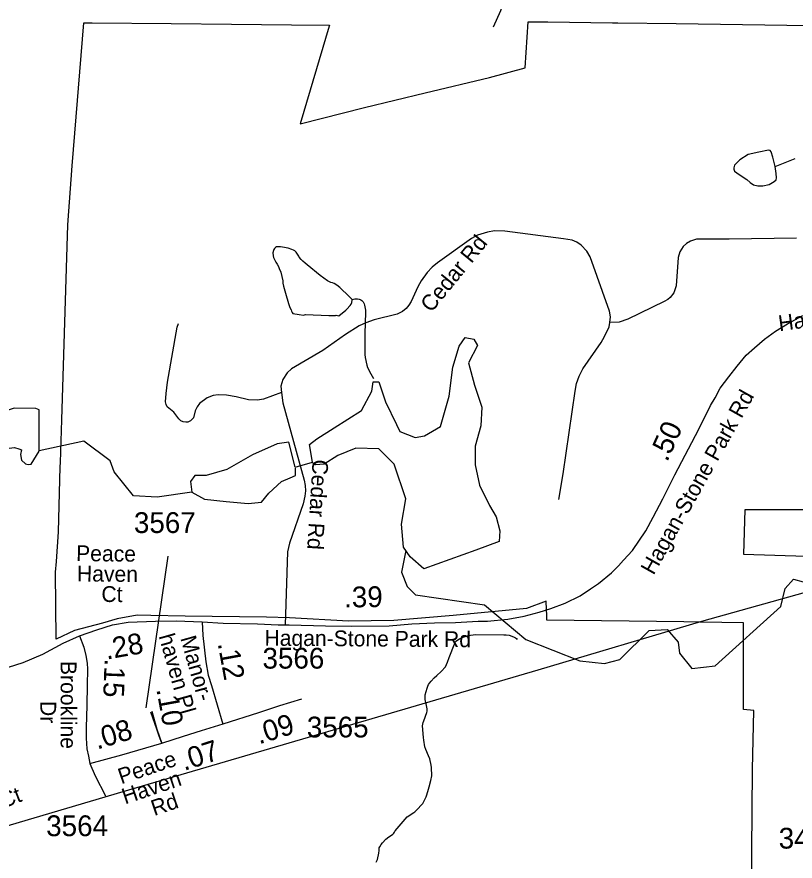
# Model space of a CAD drawing. Extents: x 1662474 to 1856135, y 779280 to 917889.
# Drawn here: x 1780436 to 1785120, y 799658 to 804737 of the extents above; entities that cross this region are included whole.
import ezdxf

# ---------------------------------------------------------------- set-up
doc = ezdxf.new("R2010")
doc.units = 0
for name, color, linetype in [('Exist Boundary Political City Limit New', 7, 'Continuous'), ('Exist Hydrographic Misc Water Feature', 7, 'Continuous'), ('Exist Hydrographic Pond Under 1500 Sq Ft', 7, 'Continuous'), ('Exist Road Non-System Type 51', 7, 'Continuous'), ('Exist Road Non-System Type 51 Label', 7, 'Continuous'), ('Exist Road Secondary Mileage Hundredths English Label', 7, 'Continuous'), ('Exist Road Secondary Mileage Tenths English Label', 7, 'Continuous'), ('Exist Road Secondary Type 51 Attributed', 7, 'Continuous'), ('Exist Road Secondary Type 51 Label', 7, 'Continuous'), ('Exist Road Secondary Type 51 Number Label', 7, 'Continuous'), ('Exist Utilities Electrical Transmission Line', 7, 'Continuous'), ('Map Preparation Boundary City Limit Buffer Line', 7, 'Continuous')]:
    doc.layers.add(name, color=color, linetype=linetype)

msp = doc.modelspace()

# ---------------------------------------------------------------- linework, layer by layer
at = {"layer": 'Exist Boundary Political City Limit New'}
for points in [[(1784857.9, 799468.7), (1784863.1, 800209.9), (1784871.4, 800564.4), (1784809.4, 800570.4), (1784809.4, 801091.9), (1784547.6, 801095.5), (1784450.6, 801096.9), (1783624.9, 801108.4), (1783624.9, 801138.2), (1783623.5, 801171.4), (1783621.6, 801221.1), (1783502.2, 801178), (1783061.6, 801134.9), (1782703.6, 801105.1), (1782432, 801101.8), (1782077.4, 801121.7), (1781938.2, 801125), (1781447.9, 801131.6), (1781242.4, 801134.9), (1781159.6, 801138.2), (1781040.2, 801115), (1780950.9, 801088.5), (1780781.9, 801045.4), (1780672.4, 800992.4), (1780669.1, 801396.9), (1780673.4, 801459.6), (1780685.6, 801638.9), (1780697.2, 802029.7), (1780698, 802055.9), (1780705.6, 802312), (1780742, 803485.9), (1780768.6, 803840.6), (1780838.1, 804701.2), (1780838.1, 804701.9), (1780888.5, 804701.2), (1781364.1, 804696), (1781727.4, 804692.8), (1782088.2, 804689.6), (1782317.6, 804687.8), (1782315.6, 804681), (1782140.4, 804092.6), (1782528.1, 804192.1), (1782893.9, 804279.2), (1783280.2, 804371.1), (1783495.6, 804430.9), (1783512.1, 804706), (1783631.5, 804706), (1784021.5, 804701), (1784052.8, 804700.6), (1784403.6, 804696.1), (1785603.1, 804679.5)], [(1785384.4, 801771.5), (1784817.8, 801771.5), (1784809.4, 801503.9), (1785688.9, 801476.4)]]:
    msp.add_lwpolyline(points, dxfattribs=at)
at = {"layer": 'Exist Hydrographic Misc Water Feature'}
msp.add_line((1782110.9, 802028.3), (1782214.4, 802057.2), dxfattribs=at)
for points in [[(1784999, 803835.9), (1785120.5, 803883.8)], [(1782454.2, 803036.1), (1782470.2, 803040), (1782486.2, 803039.9), (1782496.2, 803037.8), (1782502.2, 803035.8), (1782506.1, 803033.7), (1782512.2, 803029.7), (1782520, 803021.7), (1782524.1, 803013.6), (1782526, 803009.6), (1782527.8, 803001.6), (1782533.8, 802971.6), (1782533.8, 802959.6), (1782530.7, 802829.6), (1782529.9, 802705.5), (1782531.7, 802687.5), (1782541.3, 802641.4), (1782545.2, 802627.4), (1782565.1, 802589.2), (1782582.8, 802561.1)], [(1781488.4, 801878.4), (1781279.5, 801846.6), (1781137.3, 801856), (1781021.5, 801999.6), (1780997.3, 802065.6), (1780839.4, 802183.7), (1780569.8, 802126)], [(1782777.4, 801527.2), (1782751.3, 801396.4), (1782784.3, 801310.5), (1782834.4, 801260.2), (1783250.4, 801199.2), (1783498.3, 800990.6), (1783823.3, 800862.6), (1783973.4, 800846.4), (1784064.5, 800870.8), (1784241.4, 801044.5), (1784349.5, 801052.1), (1784415.3, 800975.3), (1784423.3, 800909.5), (1784497.3, 800816.1), (1784639.4, 800832.9), (1785033.3, 801189.2), (1785059.4, 801297), (1785110.4, 801355), (1785634.3, 801209.8)], [(1782598.6, 799652.3), (1782606.8, 799668.3), (1782615, 799706.3), (1782617.2, 799722.2), (1782617.2, 799738.2), (1782619.3, 799744.2), (1782627.5, 799758.2), (1782635.5, 799768.1), (1782655.6, 799790), (1782673.8, 799803.9), (1782683.9, 799809.8), (1782697.8, 799819.7), (1782703.9, 799825.7), (1782707.8, 799831.6), (1782711.9, 799839.6), (1782784.5, 799925.1), (1782824.7, 799950.8), (1782830.9, 799954.8), (1782838.9, 799962.8), (1782879.1, 800004.5), (1782899.4, 800044.3), (1782901.6, 800050.3), (1782909.6, 800076.3), (1782917.8, 800104.3), (1782928.1, 800142.1), (1782932.4, 800170.1), (1782930.7, 800220.1), (1782928.7, 800234.2), (1782921.1, 800272.2), (1782913.1, 800290.3), (1782897.3, 800328.4), (1782891.6, 800344.5), (1782885.8, 800384.5), (1782884, 800400.6), (1782876.4, 800472.6), (1782880.5, 800492.6), (1782884.6, 800502.5), (1782903.1, 800552.5), (1782905.1, 800560.4), (1782905.1, 800574.4), (1782901.2, 800594.4), (1782897.3, 800612.5), (1782895.5, 800620.5), (1782893.6, 800630.5), (1782893.6, 800652.5), (1782893.8, 800658.5), (1782905.9, 800698.4), (1782910, 800710.4), (1782914.1, 800720.4), (1782918.2, 800728.4), (1782928.3, 800740.3), (1782946.3, 800760.2), (1782962.5, 800774.1), (1782988.6, 800797.9), (1783014.8, 800825.7), (1783021, 800839.7), (1783027.1, 800855.7), (1783037.4, 800883.6), (1783045.4, 800903.5), (1783063.8, 800949.4), (1783073.9, 800973.3), (1783078, 800981.3), (1783100.1, 800995.2), (1783112.2, 801001.1), (1783134.1, 801008.9), (1783156.3, 801014.8), (1783166.3, 801016.7), (1783198.3, 801020.5), (1783366.3, 801019.4), (1783380.2, 801019.2), (1783398.3, 801017.1), (1783424.3, 801006.9), (1783436.2, 801000.8), (1783442.1, 800996.9), (1783446.2, 800990.8)]]:
    msp.add_lwpolyline(points, dxfattribs=at)
at = {"layer": 'Exist Hydrographic Pond Under 1500 Sq Ft'}
for points in [[(1784999, 803835.9), (1784984.7, 803893.2), (1784976, 803924.6), (1784969.5, 803932.1), (1784959.8, 803935.4), (1784900.3, 803923.5), (1784837.5, 803909.4), (1784787.8, 803877), (1784755.3, 803845.6), (1784749.9, 803828.3), (1784749.9, 803819.7), (1784754.2, 803807.8), (1784782.4, 803788.3), (1784830, 803759.1), (1784848.4, 803739.7), (1784870, 803725.6), (1784896, 803721.3), (1784925.2, 803721.3), (1784964.1, 803728.8), (1784994.4, 803746.1), (1785005.2, 803757), (1785008.5, 803768.9), (1785006.3, 803794.8), (1784999, 803835.9)], [(1782454.2, 803036.1), (1782436.4, 803054.2), (1782378.7, 803108.7), (1782360.7, 803122.8), (1782344.7, 803132.9), (1782334.9, 803136.9), (1782324.8, 803139.1), (1782304.9, 803149.2), (1782261, 803181.5), (1782183.5, 803244.1), (1782171.4, 803254.1), (1782157.7, 803266.3), (1782147.6, 803276.3), (1782135.7, 803290.4), (1782131.9, 803296.5), (1782128, 803302.5), (1782116.1, 803320.5), (1782108.1, 803328.7), (1782100.1, 803332.6), (1782090.2, 803336.7), (1782068.1, 803344.9), (1782034.2, 803351.1), (1782022.4, 803353.2), (1781998.2, 803353.4), (1781992.2, 803349.4), (1781986.1, 803343.4), (1781982.2, 803337.4), (1781980.1, 803331.5), (1781976, 803317.5), (1781977.9, 803299.5), (1781979.7, 803289.4), (1781993.4, 803261.4), (1782001.4, 803249.3), (1782009.4, 803235.2), (1782015.2, 803223.2), (1782025.2, 803201.1), (1782036.7, 803149.1), (1782036.7, 803135), (1782040.6, 803117), (1782052.3, 803075), (1782069.9, 803012.8), (1782079.6, 802988.7), (1782085.7, 802974.7), (1782089.6, 802966.6), (1782093.5, 802958.6), (1782097.4, 802952.5), (1782134.8, 802946.4), (1782161.5, 802941.9), (1782173.2, 802946.4), (1782313.2, 802939.5), (1782354.3, 802940.5), (1782358.2, 802942.4), (1782373.4, 802938.7), (1782415.6, 802972.4), (1782421.6, 802978.3), (1782441.9, 803000.2), (1782447.8, 803008.2), (1782449.9, 803012.2), (1782451.9, 803018.1), (1782454, 803032.1), (1782454.2, 803036.1)], [(1782214.4, 802057.2), (1782197.4, 802163.5), (1782240.9, 802198.3), (1782345.3, 802263.5), (1782510.7, 802367.9), (1782571.7, 802485.4), (1782580.4, 802542), (1782615.2, 802542), (1782654.4, 802420.1), (1782719.6, 802285.3), (1782741.4, 802241.8), (1782832.8, 802207), (1782889.4, 802215.7), (1782985.1, 802272.2), (1783037.4, 802455), (1783059.1, 802629), (1783098.3, 802755.1), (1783133.1, 802807.3), (1783185.3, 802798.6), (1783207.1, 802759.5), (1783154.9, 802655.1), (1783189.7, 802520.2), (1783233.2, 802389.7), (1783228.9, 802276.6), (1783194, 802154.8), (1783194, 802041.7), (1783220.2, 801919.9), (1783281.1, 801798.1), (1783320.3, 801728.5), (1783342, 801645.8), (1783337.7, 801580.6), (1783198.4, 801528.4), (1782885, 801415.3), (1782802.3, 801489.2), (1782763.2, 801545.8), (1782750.1, 801685), (1782776.2, 801837.2), (1782706.6, 802046), (1782615.2, 802137.4), (1782475.9, 802141.7), (1782367.1, 802098.2), (1782284.4, 802046), (1782232.2, 802041.7), (1782214.8, 802054.7)], [(1780569.8, 802126), (1780569.8, 802373.2), (1780550.1, 802379.8), (1780420.4, 802383), (1780280.3, 802336.3), (1779974.3, 802332.7), (1779949.2, 802315.1), (1779940.5, 802274.3), (1779953.4, 802234.5), (1779991.7, 802206.3), (1780060.4, 802192.9), (1780238.9, 802110.4), (1780373.7, 802141.1), (1780420.8, 802145.4), (1780447.1, 802138.9), (1780462.9, 802132.7), (1780458, 802103.8), (1780462.9, 802069), (1780488.4, 802047.8), (1780504, 802044.7), (1780522.4, 802045.8), (1780569.8, 802123.5)], [(1782110.9, 802028.3), (1782072.5, 802177.3), (1782001.4, 802168.4), (1781854.6, 802101.8), (1781699, 802012.8), (1781574.4, 801977.3), (1781507.7, 801977.3), (1781481, 801941.7), (1781488.4, 801878.4)], [(1781488.4, 801878.4), (1781565.5, 801835), (1781694.5, 801821.7), (1781827.9, 801808.4), (1781908, 801817.3), (1781952.5, 801870.6), (1782028.1, 801941.7), (1782081.4, 801964), (1782112.6, 801977.3), (1782112.6, 802021.7)]]:
    msp.add_lwpolyline(points, dxfattribs=at)
at = {"layer": 'Exist Road Non-System Type 51'}
for points in [[(1783381.9, 805374.1), (1783371.1, 805269.9), (1783365, 805146.6), (1783366.9, 805070.4), (1783380.8, 804957.9), (1783379.5, 804900.9), (1783372.9, 804863.7), (1783358.2, 804808.8), (1783345.9, 804772.9), (1783303.1, 804675.4)], [(1784004.4, 802899.1), (1784009.1, 802931.7), (1784003.4, 802966.9), (1783886.9, 803292.5), (1783866.6, 803328), (1783831.1, 803363.9), (1783805.1, 803380.8), (1783776.9, 803392.5), (1783726.1, 803402.2), (1783372.4, 803448.2), (1783309.4, 803449), (1783267.9, 803442.4), (1783208.9, 803422.8), (1783172.1, 803403.6), (1782966.9, 803256.9), (1782934.9, 803230.1), (1782905.8, 803199.6), (1782868.4, 803149.5), (1782848, 803112.8), (1782809.4, 803025.1), (1782795.8, 803001.8), (1782778.4, 802981.5), (1782757.6, 802964.8), (1782725.1, 802948.4), (1782585.5, 802914.1), (1782537, 802896.2), (1782496.2, 802877.1), (1782413.1, 802825.1), (1782276.9, 802730.4), (1782088.6, 802619.4), (1782062.6, 802594.9), (1782037.2, 802554.5), (1782025.4, 802515.7), (1782029.4, 802477.6)], [(1785127.1, 803404.9), (1784723.2, 803399.1), (1784525.4, 803399.1), (1784489.4, 803388.1), (1784466.6, 803374.2), (1784446.4, 803355.5), (1784426.6, 803323.5), (1784416.8, 803288.4), (1784404.6, 803118), (1784388.9, 803076.2), (1784366.9, 803049), (1784353.5, 803036.9), (1784330.6, 803023.5), (1784112.2, 802917.2), (1784061.4, 802900.4), (1784004.4, 802899.1)], [(1782029.4, 802477.6), (1781919.6, 802437.9), (1781884.5, 802431.7), (1781830.6, 802433), (1781756.1, 802451.4), (1781697.4, 802460.5), (1781647.5, 802463.7), (1781618.1, 802459.8), (1781581.1, 802445.1), (1781535.4, 802409.9), (1781520.4, 802389.9), (1781509.4, 802367.6), (1781498.4, 802325.6), (1781481.6, 802305.9), (1781465.6, 802299.4), (1781452.8, 802297.9), (1781437, 802300.2), (1781422, 802307), (1781409.6, 802319.1), (1781381.4, 802359.5), (1781340.1, 802391), (1781333.4, 802404.4), (1781330.6, 802420.9), (1781333.6, 802471.9), (1781342.2, 802538.8), (1781401, 802870.2), (1781407.9, 802891.5)], [(1783697.6, 801834), (1783723.4, 801988.1), (1783795.2, 802484.2), (1783804.9, 802530.9), (1783820.1, 802576), (1783841.1, 802619.1), (1783951.6, 802778.7), (1783973.1, 802814.4), (1784000.8, 802871.9), (1784004.4, 802899.1)], [(1782029.4, 802477.6), (1782036.1, 802415.7), (1782164.2, 801949.2), (1782170.1, 801917.8), (1782171.9, 801886), (1782169, 801854.2), (1782159.2, 801807.5), (1782077.1, 801571.4), (1782064, 801519.1), (1782050.6, 801079.2)], [(1781247.2, 800559), (1781279, 800451.7), (1781307.6, 800366.1)]]:
    msp.add_lwpolyline(points, dxfattribs=at)
at = {"layer": 'Exist Road Secondary Type 51 Attributed'}
for points in [[(1781551.3, 801097.5), (1781677.4, 801089.1), (1781884.3, 801084.4), (1782008.4, 801080.3), (1782075.1, 801079.2), (1782293.5, 801073.5), (1782448.9, 801071.4), (1782676.7, 801074), (1782813.2, 801084.4), (1782948.8, 801090.5), (1783076.5, 801094.3), (1783213, 801100.6), (1783269, 801101.7), (1783391.3, 801114.2), (1783488.2, 801131.9), (1783580, 801154.8), (1783648.8, 801177.7), (1783734.8, 801210.6), (1783825.5, 801253.3), (1783889.1, 801296.1), (1783937, 801328.4), (1784015.2, 801392), (1784055.9, 801433.7), (1784087.2, 801468.1), (1784140.3, 801526.5), (1784221.1, 801644.8), (1784266, 801727.1), (1784324.3, 801836.6), (1784396.3, 801982.6), (1784540.7, 802256.2), (1784609.5, 802399), (1784637.6, 802444.9), (1784668.9, 802502.3), (1784720.5, 802571.6), (1784771.6, 802636.2), (1784825.8, 802700.8), (1784875.8, 802746.7), (1784935.2, 802798.8), (1785002, 802846.8), (1785073.9, 802890.6), (1785165.6, 802939.6)], [(1780813.7, 801013.6), (1780916.9, 801050), (1781011.8, 801079.2), (1781105.6, 801095.9), (1781270.8, 801101.6), (1781394.9, 801103.7), (1781551.3, 801097.5)], [(1781551.3, 801097.5), (1781555.4, 801015.1), (1781572.1, 800857.7), (1781586.7, 800777.4), (1781606.7, 800713.8), (1781675.6, 800482.6)], [(1779493, 800682.1), (1779681, 800717), (1779816.5, 800746.1), (1779978.6, 800767.5), (1780139.2, 800784.2), (1780230.4, 800794.1), (1780308.6, 800805.6), (1780335.7, 800809.7), (1780384.7, 800825.4), (1780474.4, 800852.5), (1780591.1, 800903.6), (1780714.1, 800969.2), (1780813.7, 801013.6)], [(1780813.7, 801013.6), (1780838.1, 800944.2), (1780849.9, 800894.9), (1780859.3, 800847.8), (1780861.6, 800812.6), (1780859.3, 800716.2), (1780856.9, 800594), (1780852.2, 800462.4), (1780852.2, 800396.6), (1780856.9, 800333.1), (1780866.3, 800288.4), (1780875.7, 800246.1)], [(1781677.2, 800483.3), (1781892.2, 800551.9), (1782017.7, 800593.4), (1782149.9, 800634.6)], [(1781308.4, 800367), (1781291.3, 800409), (1781277.6, 800452.6), (1781241.5, 800553.2)], [(1781308.4, 800367), (1781438.8, 800409.4), (1781546.3, 800443), (1781677.2, 800483.3)], [(1780875.7, 800246.1), (1781068.1, 800297.6), (1781308.4, 800367)], [(1780875.7, 800246.1), (1780906.3, 800170.9), (1780969.8, 800051.1)]]:
    msp.add_lwpolyline(points, dxfattribs=at)
at = {"layer": 'Exist Road Secondary Type 51 Number Label'}
msp.add_line((1781214.3, 800581), (1781347.3, 801491.8), dxfattribs=at)
at = {"layer": 'Exist Utilities Electrical Transmission Line'}
msp.add_lwpolyline([(1778129.7, 799211.7), (1778440.5, 799307.5), (1779663.4, 799658.7), (1781074.7, 800077), (1783574.2, 800809.3), (1784558.5, 801100.4), (1785268.2, 801299.3), (1785384.5, 801334.3), (1785438.6, 801348), (1785496.7, 801365.5), (1785577.1, 801397), (1785809.4, 801459.6), (1785887.5, 801488.8), (1785964, 801508.3), (1786038, 801531.7), (1786499, 801670.7), (1788546.2, 802304.1), (1788546.2, 802302.2), (1791056, 803056.2), (1794269.2, 804233.7), (1794519.5, 804326.7)], dxfattribs=at)
at = {"layer": 'Map Preparation Boundary City Limit Buffer Line'}
for points in [[(1784857.9, 799468.7), (1784863.1, 800209.9), (1784871.4, 800564.4), (1784809.4, 800570.4), (1784809.4, 801091.9), (1784547.6, 801095.5), (1784450.6, 801096.9), (1783624.9, 801108.4), (1783624.9, 801138.2), (1783623.5, 801171.4), (1783621.6, 801221.1), (1783502.2, 801178), (1783061.6, 801134.9), (1782703.6, 801105.1), (1782432, 801101.8), (1782077.4, 801121.7), (1781938.2, 801125), (1781447.9, 801131.6), (1781242.4, 801134.9), (1781159.6, 801138.2), (1781040.2, 801115), (1780950.9, 801088.5), (1780781.9, 801045.4), (1780672.4, 800992.4), (1780669.1, 801396.9), (1780673.4, 801459.6), (1780685.6, 801638.9), (1780697.2, 802029.7), (1780698, 802055.9), (1780705.6, 802312), (1780742, 803485.9), (1780768.6, 803840.6), (1780838.1, 804701.2), (1780838.1, 804701.9), (1780888.5, 804701.2), (1781364.1, 804696), (1781727.4, 804692.8), (1782088.2, 804689.6), (1782317.6, 804687.8), (1782315.6, 804681), (1782140.4, 804092.6), (1782528.1, 804192.1), (1782893.9, 804279.2), (1783280.2, 804371.1), (1783495.6, 804430.9), (1783512.1, 804706), (1783631.5, 804706), (1784021.5, 804701), (1784052.8, 804700.6), (1784403.6, 804696.1), (1785603.1, 804679.5)], [(1785384.4, 801771.5), (1784817.8, 801771.5), (1784809.4, 801503.9), (1785688.9, 801476.4)]]:
    msp.add_lwpolyline(points, dxfattribs=at)

# ---------------------------------------------------------------- texts
at = {"layer": 'Exist Road Non-System Type 51 Label'}
for s, rotation, p in [('Cedar Rd', 50.884, (1782930.2, 802953.4)), ('Cedar Rd', 266.5246, (1782216.1, 802076.5)), ('Wilson Mills Ct', 21.1663, (1779696, 799719.1))]:
    msp.add_text(s, height=95, rotation=rotation, dxfattribs=at).set_placement(p)
at = {"layer": 'Exist Road Secondary Mileage Hundredths English Label'}
for s, rotation, p in [('.39', 0.6555, (1782405.9, 801183.9)), ('.28', 10.0806, (1780975.7, 800869.8)), ('.15', 267.7286, (1780964.3, 800876.8))]:
    msp.add_text(s, height=125, rotation=rotation, dxfattribs=at).set_placement(p)
at = {"layer": 'Exist Road Secondary Mileage Tenths English Label'}
for s, rotation, p in [('.50', 65.6093, (1784349.3, 802055.1)), ('.12', 280.3642, (1781644, 800967.2)), ('.10', 280.3687, (1781274.9, 800691.4)), ('.09', 17.2737, (1781893.6, 800359.7)), ('.08', 17.0551, (1780919.2, 800328.4)), ('.07', 17.8881, (1781442.2, 800200.1))]:
    msp.add_text(s, height=125, rotation=rotation, dxfattribs=at).set_placement(p)
at = {"layer": 'Exist Road Secondary Type 51 Label'}
for s, rotation, p in [('Hagan-Stone Park Rd', 7.8335, (1785025.4, 802845.3)), ('Hagan-Stone Park Rd', 60.6831, (1784267.6, 801374)), ('Peace ', 359.4434, (1780792, 801462.7)), ('Haven', 359.4434, (1780797.1, 801340.6)), (' Ct', 359.4434, (1780908.8, 801217.6)), ('Hagan-Stone Park Rd', 359.5659, (1781925.8, 800953.9)), ('haven Pl', 285.7125, (1781288.8, 801011.7)), ('Manor-', 285.7125, (1781419, 800999.6)), ('Brookline', 269.9545, (1780699.7, 800862.1)), (' Dr', 269.9545, (1780577.5, 800656.6)), ('Peace ', 18.61, (1781063.7, 800119.5)), ('Haven ', 18.61, (1781086.8, 799998.5)), ('Rd', 18.61, (1781262.3, 799928.9))]:
    msp.add_text(s, height=95, rotation=rotation, dxfattribs=at).set_placement(p)
at = {"layer": 'Exist Road Secondary Type 51 Number Label'}
for s, p in [('3567', (1781140.3, 801631.8)), ('3566', (1781914.1, 800816)), ('3565', (1782180.8, 800402)), ('3564', (1780612.3, 799808.1)), ('3410', (1785020.8, 799733.3))]:
    msp.add_text(s, height=125, dxfattribs=at).set_placement(p)

doc.saveas('drawing.dxf')
